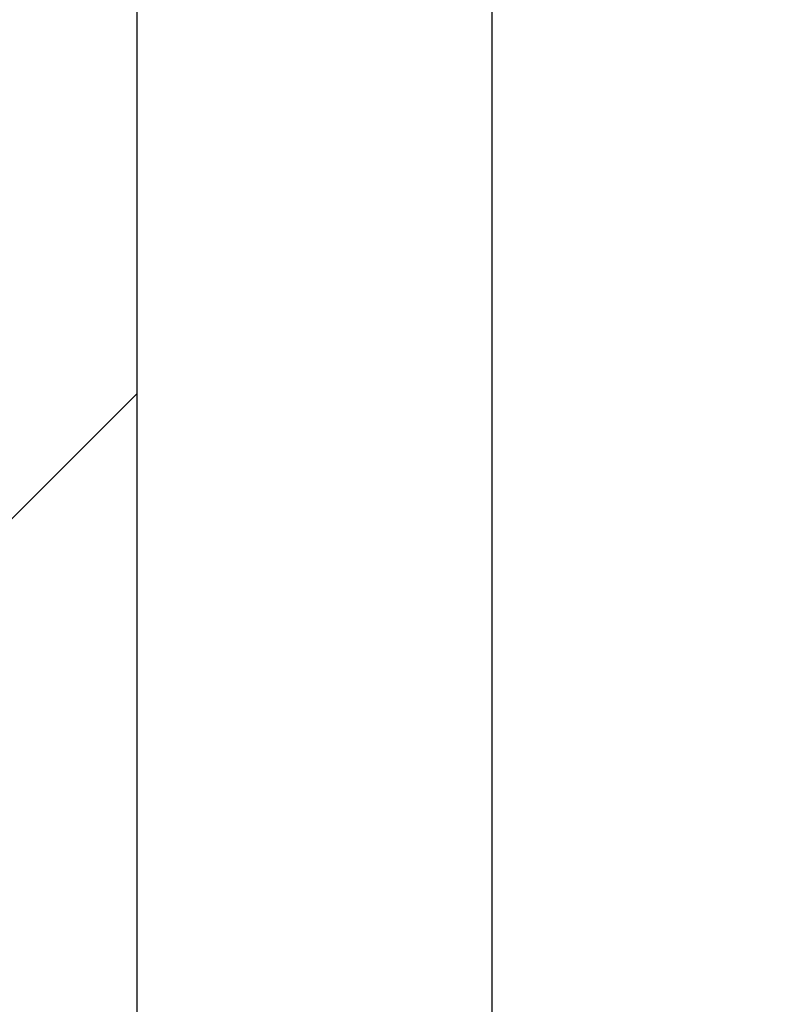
# Model space of a CAD drawing. Header units: inches. Extents: x 170 to 284, y 215 to 248.
# Tile 459 of 656: x 210.602 to 210.769, y 224.562 to 224.776. Entities that reach past the tile are written whole.
import ezdxf

# ---------------------------------------------------------------- set-up
doc = ezdxf.new("R2010")
doc.units = ezdxf.units.IN
doc.header["$LTSCALE"] = 0.25
doc.header["$MEASUREMENT"] = 0
doc.layers.add('RH FRONT OF HOOD', color=7, linetype='Continuous')

msp = doc.modelspace()

# ---------------------------------------------------------------- hatches: boundary and pattern name
at = {"layer": 'RH FRONT OF HOOD'}
h = msp.add_hatch(dxfattribs=at)
h.set_pattern_fill('ANSI31', color=256, style=0)
h.set_pattern_definition([(45, (2.80002, 15.45238), (-0.08838835, 0.08838835), [])])
h.paths.add_polyline_path([(210.11216, 224.11334), (210.62778, 224.11334), (210.62778, 225.59007), (210.39129, 225.59007), (210.39129, 225.65473), (210.35288, 225.52137), (210.35288, 225.59007), (210.11216, 225.59007)])
h = msp.add_hatch(dxfattribs=at)
h.set_pattern_fill('ANSI31', color=256, scale=0.342412, style=0)
h.set_pattern_definition([(45, (200.789666, 218.499336), (-0.03026527, 0.03026527), [])])
edge = h.paths.add_edge_path(flags=0)
edge.add_arc((211.07631, 224.39156), 0.0214, 90, 390.5225, ccw=False)
edge.add_line((211.07631, 224.41296), (211.14907, 224.41296))
edge.add_arc((211.14907, 224.82385), 0.41089, 270, 450)
edge.add_line((211.14907, 225.23475), (210.66541, 225.23475))
edge.add_arc((210.66541, 225.23903), 0.00428, 180, 270, ccw=False)
edge.add_line((210.66113, 225.23903), (210.66113, 225.28183))
edge.add_arc((210.66541, 225.28183), 0.00428, 360, 540, ccw=False)
edge.add_line((210.66969, 225.28183), (210.66969, 225.23903))
edge.add_line((210.66969, 225.23903), (210.66646, 225.23903))
edge.add_line((210.66646, 225.23903), (210.66646, 225.28183))
edge.add_arc((210.66541, 225.28183), 0.00105, 360, 540)
edge.add_line((210.66436, 225.28183), (210.66436, 225.23903))
edge.add_arc((210.66541, 225.23903), 0.00105, 180, 270)
edge.add_line((210.66541, 225.23798), (211.14907, 225.23798))
edge.add_arc((211.14907, 224.82385), 0.41413, 270, 450, ccw=False)
edge.add_line((211.14907, 224.40973), (211.07631, 224.40973))
edge.add_arc((211.07631, 224.39156), 0.01817, 450, 750.5225)
edge.add_arc((211.09105, 224.40025), 0.00105, 390.5225, 495)
edge.add_line((211.09031, 224.40099), (211.08162, 224.3923))
edge.add_line((211.08162, 224.3923), (211.07933, 224.39458))
edge.add_line((211.07933, 224.39458), (211.08803, 224.40328))
edge.add_arc((211.09105, 224.40025), 0.00428, 390.5225, 495, ccw=False)

# ---------------------------------------------------------------- linework, layer by layer
for p, q in [((210.62778, 220.09171), (210.62778, 225.57472)), ((210.70482, 225.18568), (210.70482, 224.51011)), ((210.62778, 224.26812), (210.62778, 225.05926))]:
    msp.add_line(p, q, dxfattribs=at)

doc.saveas('drawing.dxf')
